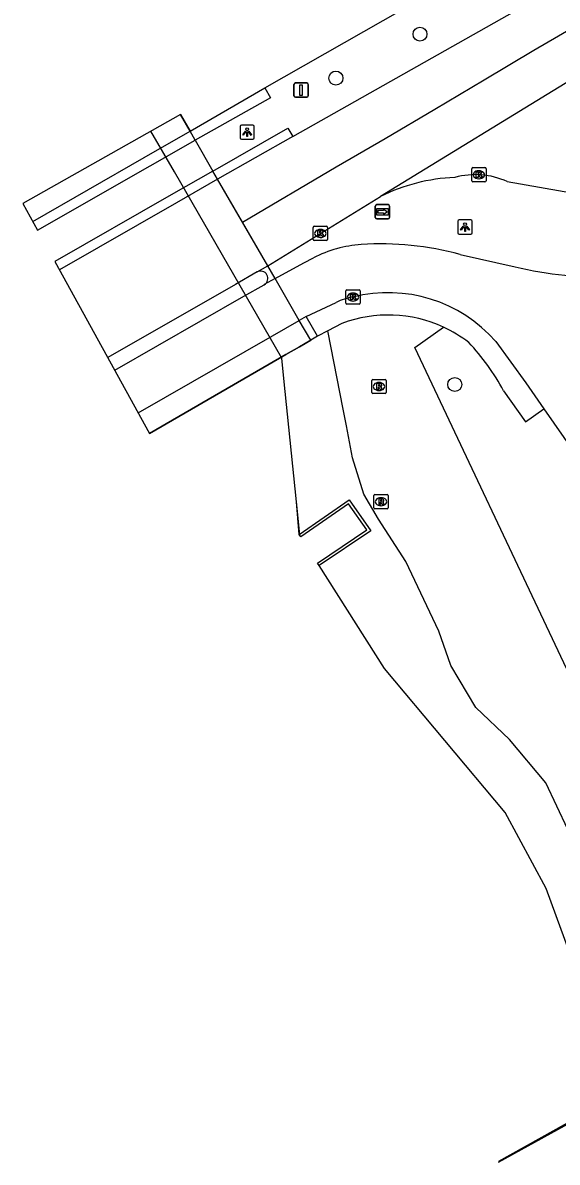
# Model space of a CAD drawing. Extents: x 159040 to 160094, y 381214 to 382518.
# Drawn here: x 159346.9 to 159384.3, y 382245.7 to 382325.5 of the extents above; entities that cross this region are included whole.
import ezdxf

# ---------------------------------------------------------------- set-up
doc = ezdxf.new("R2010")
doc.units = 0
for name, color, linetype in [('IMGEO_Berm_groen', 7, 'Continuous'), ('IMGEO_Boom', 7, 'Continuous'), ('IMGEO_Dek', 7, 'Continuous'), ('IMGEO_Duiker', 7, 'Continuous'), ('IMGEO_Fietspad_gesloten', 7, 'Continuous'), ('IMGEO_Groenvoorziening', 7, 'Continuous'), ('IMGEO_Hek', 7, 'Continuous'), ('IMGEO_Kolk', 7, 'Continuous'), ('IMGEO_Lichtpunt', 7, 'Continuous'), ('IMGEO_Muur', 7, 'Continuous'), ('IMGEO_Rijbaan_lokaal_open', 7, 'Continuous'), ('IMGEO_Rijbaan_regionaal_gesloten', 7, 'Continuous'), ('IMGEO_Rioolput', 7, 'Continuous'), ('IMGEO_Verkeersbordpaal', 7, 'Continuous'), ('IMGEO_Verkeerseiland_gesloten', 7, 'Continuous'), ('IMGEO_Voetpad_gesloten', 7, 'Continuous'), ('IMGEO_Voetpad_open', 7, 'Continuous'), ('IMGEO_Walbescherming', 7, 'Continuous'), ('IMGEO_Waterloop', 7, 'Continuous'), ('IMGEO_Wegwijzer', 7, 'Continuous')]:
    doc.layers.add(name, color=color, linetype=linetype)

msp = doc.modelspace()

# ---------------------------------------------------------------- linework, layer by layer
at = {"layer": 'IMGEO_Berm_groen'}
for points in [[(159358.984, 382317.275), (159360.217, 382315.11)], [(159364.574, 382307.584), (159364.061, 382308.47)], [(159364.574, 382307.584), (159364.061, 382308.47)]]:
    msp.add_lwpolyline(points, dxfattribs=at)
at = {"layer": 'IMGEO_Boom'}
for centre in [(159374.71, 382324.691), (159368.828, 382321.618), (159377.141, 382300.162)]:
    msp.add_circle(centre, 0.489, dxfattribs=at)
at = {"layer": 'IMGEO_Dek'}
for points in [[(159357.958, 382319.063), (159346.926, 382312.832), (159347.957, 382310.961), (159355.833, 382315.471), (159358.984, 382317.275), (159358.624, 382317.908)], [(159355.799, 382296.732), (159365.333, 382302.258), (159366.279, 382302.806), (159367.063, 382303.261), (159366.264, 382304.649), (159364.574, 382307.584), (159364.061, 382308.47), (159360.553, 382314.535), (159360.217, 382315.11), (159357.298, 382313.433), (159349.169, 382308.762)]]:
    msp.add_lwpolyline(points, close=True, dxfattribs=at)
at = {"layer": 'IMGEO_Duiker'}
msp.add_lwpolyline([(159398.045, 382255.699), (159396.879, 382255.05), (159392.615, 382252.676), (159389.084, 382250.711), (159387.811, 382250), (159380.201, 382245.75)], dxfattribs=at)
at = {"layer": 'IMGEO_Fietspad_gesloten'}
for points in [[(159364.574, 382307.584), (159366.587, 382308.685), (159367.259, 382309.02)], [(159377.519, 382309.27), (159381.369, 382308.41)], [(159364.574, 382307.584), (159363.819, 382307.152)], [(159366.264, 382304.649), (159364.574, 382307.584)], [(159353.353, 382301.169), (159362.398, 382306.34), (159363.798, 382307.14), (159363.819, 382307.152)], [(159366.736, 382304.919), (159368.843, 382305.903)], [(159366.736, 382304.919), (159366.264, 382304.649)], [(159355.007, 382298.169), (159364.39, 382303.57), (159366.264, 382304.649)], [(159380.008, 382303.174), (159382.104, 382300.278), (159383.376, 382298.454)], [(159383.376, 382298.454), (159387.567, 382292.444)]]:
    msp.add_lwpolyline(points, dxfattribs=at)
for centre, radius, start, end in [((159371.158, 382301.571), 8.408, 93.81013, 117.62702), ((159372.007, 382289.037), 20.97, 74.76128, 93.85033), ((159386.53, 382328.491), 20.733, 255.58514, 275.05721), ((159372.488, 382296.605), 9.985, 41.13668, 104.27753), ((159370.556, 382302.592), 3.728, 98.19549, 117.36068)]:
    msp.add_arc(centre, radius, start, end, dxfattribs=at)
at = {"layer": 'IMGEO_Groenvoorziening'}
for points in [[(159395.205, 382258.594), (159374.36, 382302.742), (159376.349, 382304.177)], [(159385.05, 382269.009), (159383.506, 382272.28), (159380.962, 382275.315), (159378.608, 382277.551), (159376.869, 382280.478), (159376.016, 382282.898), (159373.708, 382287.764), (159371.799, 382290.731), (159370.784, 382292.482), (159369.978, 382295.037), (159369.562, 382297.257), (159369.341, 382298.437), (159368.264, 382303.921)]]:
    msp.add_lwpolyline(points, dxfattribs=at)
at = {"layer": 'IMGEO_Hek'}
for points in [[(159366.279, 382302.806), (159365.333, 382302.258)], [(159367.063, 382303.261), (159366.279, 382302.806)], [(159365.333, 382302.258), (159355.799, 382296.732)]]:
    msp.add_lwpolyline(points, dxfattribs=at)
at = {"layer": 'IMGEO_Kolk'}
for p, q in [((159378.329, 382314.419), (159378.329, 382315.271)), ((159378.404, 382315.345), (159379.256, 382315.345)), ((159379.33, 382315.271), (159379.33, 382314.419)), ((159378.84, 382314.565), (159378.815, 382314.565)), ((159378.817, 382315.125), (159378.842, 382315.125)), ((159379.256, 382314.345), (159378.404, 382314.345)), ((159367.24, 382310.31), (159367.24, 382311.162)), ((159367.315, 382311.236), (159368.167, 382311.236)), ((159367.728, 382311.016), (159367.753, 382311.016)), ((159368.241, 382311.162), (159368.241, 382310.31)), ((159368.167, 382310.236), (159367.315, 382310.236)), ((159367.751, 382310.456), (159367.726, 382310.456)), ((159369.524, 382305.856), (159369.524, 382306.708)), ((159369.599, 382306.782), (159370.451, 382306.782)), ((159370.012, 382306.562), (159370.037, 382306.562)), ((159370.525, 382306.708), (159370.525, 382305.856)), ((159370.451, 382305.782), (159369.599, 382305.782)), ((159370.035, 382306.002), (159370.01, 382306.002))]:
    msp.add_line(p, q, dxfattribs=at)
for points in [[(159378.329, 382314.419), (159378.329, 382315.271)], [(159378.404, 382315.345), (159379.256, 382315.345)], [(159379.33, 382315.271), (159379.33, 382314.419)], [(159378.65, 382315.045), (159378.773, 382315.045), (159378.773, 382314.894), (159378.903, 382315.045), (159379.067, 382315.045), (159378.921, 382314.894), (159379.074, 382314.645), (159378.922, 382314.645), (159378.837, 382314.809), (159378.773, 382314.742), (159378.773, 382314.645), (159378.65, 382314.645), (159378.65, 382315.045)], [(159379.256, 382314.345), (159378.404, 382314.345)], [(159367.24, 382310.31), (159367.24, 382311.162)], [(159367.315, 382311.236), (159368.167, 382311.236)], [(159367.561, 382310.936), (159367.684, 382310.936), (159367.684, 382310.785), (159367.814, 382310.936), (159367.978, 382310.936), (159367.832, 382310.785), (159367.985, 382310.536), (159367.833, 382310.536), (159367.748, 382310.7), (159367.684, 382310.633), (159367.684, 382310.536), (159367.561, 382310.536), (159367.561, 382310.936)], [(159368.241, 382311.162), (159368.241, 382310.31)], [(159368.167, 382310.236), (159367.315, 382310.236)], [(159369.524, 382305.856), (159369.524, 382306.708)], [(159369.599, 382306.782), (159370.451, 382306.782)], [(159370.525, 382306.708), (159370.525, 382305.856)], [(159370.451, 382305.782), (159369.599, 382305.782)], [(159369.845, 382306.482), (159369.968, 382306.482), (159369.968, 382306.331), (159370.098, 382306.482), (159370.262, 382306.482), (159370.116, 382306.331), (159370.269, 382306.082), (159370.117, 382306.082), (159370.032, 382306.246), (159369.968, 382306.179), (159369.968, 382306.082), (159369.845, 382306.082), (159369.845, 382306.482)]]:
    msp.add_lwpolyline(points, dxfattribs=at)
for centre, start, end in [((159378.406, 382315.269), 91.55205, 178.44795), ((159378.406, 382315.269), 91.55205, 178.44795), ((159379.254, 382315.269), 1.55205, 88.44795), ((159379.254, 382315.269), 1.55205, 88.44795), ((159378.406, 382314.421), 181.55205, 268.44795), ((159378.406, 382314.421), 181.55205, 268.44795), ((159379.254, 382314.421), 271.55205, 358.44795), ((159379.254, 382314.421), 271.55205, 358.44795), ((159367.317, 382311.16), 91.55205, 178.44795), ((159367.317, 382311.16), 91.55205, 178.44795), ((159368.165, 382311.16), 1.55205, 88.44795), ((159368.165, 382311.16), 1.55205, 88.44795), ((159367.317, 382310.312), 181.55205, 268.44795), ((159367.317, 382310.312), 181.55205, 268.44795), ((159368.165, 382310.312), 271.55205, 358.44795), ((159368.165, 382310.312), 271.55205, 358.44795), ((159369.601, 382306.706), 91.55205, 178.44795), ((159369.601, 382306.706), 91.55205, 178.44795), ((159370.449, 382306.706), 1.55205, 88.44795), ((159370.449, 382306.706), 1.55205, 88.44795), ((159369.601, 382305.858), 181.55205, 268.44795), ((159369.601, 382305.858), 181.55205, 268.44795), ((159370.449, 382305.858), 271.55205, 358.44795), ((159370.449, 382305.858), 271.55205, 358.44795)]:
    msp.add_arc(centre, 0.0765, start, end, dxfattribs=at)
for centre, major_axis, ratio, start_param, end_param in [((159378.816, 382314.845), (-0.387, 0.002), 0.722429, 4.712389, 7.853982), ((159378.841, 382314.845), (-0.39, 0.002), 0.717154, 1.570796, 4.712389), ((159367.727, 382310.736), (-0.387, 0.002), 0.722429, 4.712389, 7.853982), ((159367.752, 382310.736), (-0.39, 0.002), 0.717154, 1.570796, 4.712389), ((159370.011, 382306.282), (-0.387, 0.002), 0.722429, 4.712389, 7.853982), ((159370.036, 382306.282), (-0.39, 0.002), 0.717154, 1.570796, 4.712389)]:
    msp.add_ellipse(centre, major_axis=major_axis, ratio=ratio, start_param=start_param, end_param=end_param, dxfattribs=at)
at = {"layer": 'IMGEO_Lichtpunt'}
for p, q in [((159362.12, 382318.234), (159362.12, 382317.427)), ((159362.12, 382318.234), (159362.12, 382317.427)), ((159363.022, 382318.329), (159362.214, 382318.329)), ((159363.022, 382318.329), (159362.214, 382318.329)), ((159363.116, 382317.427), (159363.116, 382318.234)), ((159363.116, 382317.427), (159363.116, 382318.234)), ((159362.214, 382317.333), (159363.022, 382317.333)), ((159362.214, 382317.333), (159363.022, 382317.333)), ((159377.361, 382311.587), (159377.361, 382310.78)), ((159377.361, 382311.587), (159377.361, 382310.78)), ((159378.263, 382311.682), (159377.455, 382311.682)), ((159378.263, 382311.682), (159377.455, 382311.682)), ((159378.357, 382310.78), (159378.357, 382311.587)), ((159378.357, 382310.78), (159378.357, 382311.587)), ((159377.455, 382310.686), (159378.263, 382310.686)), ((159377.455, 382310.686), (159378.263, 382310.686))]:
    msp.add_line(p, q, dxfattribs=at)
for points in [[(159362.494, 382317.898), (159362.533, 382317.87), (159362.345, 382317.608), (159362.307, 382317.635), (159362.494, 382317.898)], [(159362.596, 382317.85), (159362.643, 382317.85), (159362.643, 382317.528), (159362.596, 382317.528), (159362.596, 382317.85)], [(159362.706, 382317.87), (159362.744, 382317.897), (159362.931, 382317.635), (159362.892, 382317.607), (159362.706, 382317.87)], [(159377.735, 382311.251), (159377.774, 382311.223), (159377.586, 382310.961), (159377.548, 382310.988), (159377.735, 382311.251)], [(159377.837, 382311.203), (159377.884, 382311.203), (159377.884, 382310.881), (159377.837, 382310.881), (159377.837, 382311.203)], [(159377.947, 382311.223), (159377.985, 382311.25), (159378.172, 382310.988), (159378.133, 382310.96), (159377.947, 382311.223)]]:
    msp.add_lwpolyline(points, dxfattribs=at)
for centre in [(159362.619, 382318.032), (159377.86, 382311.385)]:
    msp.add_circle(centre, 0.0994, dxfattribs=at)
for centre, start, end in [((159362.214, 382318.234), 90, 180), ((159362.214, 382318.234), 90, 180), ((159363.022, 382318.234), 0, 90), ((159363.022, 382318.234), 0, 90), ((159362.214, 382317.427), 180, 270), ((159362.214, 382317.427), 180, 270), ((159363.022, 382317.427), 270, 0), ((159363.022, 382317.427), 270, 360), ((159377.455, 382311.587), 90, 180), ((159377.455, 382311.587), 90, 180), ((159378.263, 382311.587), 0, 90), ((159378.263, 382311.587), 0, 90), ((159377.455, 382310.78), 180, 270), ((159377.455, 382310.78), 180, 270), ((159378.263, 382310.78), 270, 0), ((159378.263, 382310.78), 270, 360)]:
    msp.add_arc(centre, 0.0946, start, end, dxfattribs=at)
at = {"layer": 'IMGEO_Muur'}
for points in [[(159358.624, 382317.908), (159363.857, 382320.945)], [(159363.857, 382320.945), (159364.256, 382320.24), (159358.984, 382317.275)], [(159347.616, 382311.58), (159355.409, 382316.06), (159358.624, 382317.908)], [(159358.984, 382317.275), (159358.624, 382317.908)], [(159360.217, 382315.11), (159365.473, 382318.107), (159365.803, 382317.528)], [(159365.803, 382317.528), (159360.553, 382314.535)], [(159360.553, 382314.535), (159357.688, 382312.89), (159349.489, 382308.18)], [(159360.553, 382314.535), (159360.217, 382315.11)], [(159366.255, 382289.663), (159369.755, 382292.081), (159371.262, 382289.925), (159367.659, 382287.489)], [(159367.659, 382287.489), (159367.547, 382287.655), (159370.982, 382289.977), (159369.705, 382291.803), (159366.369, 382289.499), (159366.255, 382289.663)]]:
    msp.add_lwpolyline(points, dxfattribs=at)
at = {"layer": 'IMGEO_Rijbaan_lokaal_open'}
msp.add_lwpolyline([(159380.812, 382314.369), (159392.369, 382312.338)], dxfattribs=at)
for centre, radius, start, end in [((159377.658, 382301.871), 12.797, 92.30988, 116.53875), ((159378.583, 382309.504), 5.351, 65.37823, 105.61666)]:
    msp.add_arc(centre, radius, start, end, dxfattribs=at)
at = {"layer": 'IMGEO_Rijbaan_regionaal_gesloten'}
for points in [[(159365.803, 382317.528), (159384.236, 382327.968), (159412.832, 382344.66), (159442.23, 382361.7)], [(159363.857, 382320.945), (159387.494, 382334.43), (159411.042, 382347.662), (159414.567, 382349.651), (159432.739, 382360.234)], [(159362.289, 382311.533), (159368.853, 382315.412), (159372.283, 382317.381), (159375.737, 382319.437), (159379.19, 382321.492), (159382.682, 382323.571), (159386.125, 382325.572)], [(159385.581, 382321.683), (159371.94, 382313.32)], [(159357.958, 382319.063), (159358.624, 382317.908)], [(159362.289, 382311.533), (159360.553, 382314.535)], [(159364.061, 382308.47), (159371.94, 382313.32)], [(159364.061, 382308.47), (159362.289, 382311.533)], [(159363.311, 382308.04), (159364.061, 382308.47)], [(159363.311, 382308.04), (159361.8, 382307.172), (159352.869, 382302.048)]]:
    msp.add_lwpolyline(points, dxfattribs=at)
at = {"layer": 'IMGEO_Rioolput'}
for p, q in [((159371.341, 382299.595), (159371.341, 382300.447)), ((159371.416, 382300.521), (159372.268, 382300.521)), ((159371.829, 382300.301), (159371.854, 382300.301)), ((159372.342, 382300.447), (159372.342, 382299.595)), ((159372.268, 382299.521), (159371.416, 382299.521)), ((159371.852, 382299.741), (159371.827, 382299.741)), ((159371.482, 382291.527), (159371.482, 382292.379)), ((159371.557, 382292.453), (159372.409, 382292.453)), ((159371.97, 382292.233), (159371.995, 382292.233)), ((159372.483, 382292.379), (159372.483, 382291.527)), ((159372.409, 382291.453), (159371.557, 382291.453)), ((159371.993, 382291.673), (159371.968, 382291.673))]:
    msp.add_line(p, q, dxfattribs=at)
for points in [[(159371.341, 382299.595), (159371.341, 382300.447)], [(159371.416, 382300.521), (159372.268, 382300.521)], [(159371.93, 382300.219), (159371.678, 382300.221), (159371.678, 382299.821)], [(159371.856, 382300.14), (159371.802, 382300.14), (159371.802, 382300.059)], [(159372.342, 382300.447), (159372.342, 382299.595)], [(159372.268, 382299.521), (159371.416, 382299.521)], [(159371.678, 382299.821), (159371.802, 382299.821), (159371.802, 382299.983), (159371.813, 382299.983)], [(159371.802, 382300.059), (159371.854, 382300.059)], [(159371.86, 382299.954), (159371.931, 382299.821), (159372.071, 382299.821), (159372.006, 382299.947)], [(159371.482, 382291.527), (159371.482, 382292.379)], [(159371.557, 382292.453), (159372.409, 382292.453)], [(159372.071, 382292.151), (159371.819, 382292.153), (159371.819, 382291.753)], [(159372.483, 382292.379), (159372.483, 382291.527)], [(159372.409, 382291.453), (159371.557, 382291.453)], [(159371.819, 382291.753), (159371.943, 382291.753), (159371.943, 382291.915), (159371.954, 382291.915)], [(159371.997, 382292.072), (159371.943, 382292.072), (159371.943, 382291.991)], [(159371.943, 382291.991), (159371.995, 382291.991)], [(159372.001, 382291.886), (159372.072, 382291.753), (159372.212, 382291.753), (159372.147, 382291.879)]]:
    msp.add_lwpolyline(points, dxfattribs=at)
for centre, radius, start, end in [((159371.418, 382300.445), 0.0765, 91.55205, 178.44795), ((159371.418, 382300.445), 0.0765, 91.55205, 178.44795), ((159371.862, 382300.044), 0.0964, 77.00612, 93.18647), ((159371.876, 382300.101), 0.0378, 276.66336, 79.67722), ((159371.929, 382300.109), 0.109, 350.36119, 89.41601), ((159372.266, 382300.445), 0.0765, 1.55205, 88.44795), ((159372.266, 382300.445), 0.0765, 1.55205, 88.44795), ((159371.418, 382299.597), 0.0765, 181.55205, 268.44795), ((159371.418, 382299.597), 0.0765, 181.55205, 268.44795), ((159371.812, 382299.93), 0.0533, 26.02933, 88.69889), ((159371.838, 382300.248), 0.19, 274.7715, 282.96867), ((159371.927, 382300.109), 0.112, 277.58423, 350.98172), ((159371.911, 382299.894), 0.108, 29.51342, 73.79051), ((159372.266, 382299.597), 0.0765, 271.55205, 358.44795), ((159372.266, 382299.597), 0.0765, 271.55205, 358.44795), ((159371.559, 382292.377), 0.0765, 91.55205, 178.44795), ((159371.559, 382292.377), 0.0765, 91.55205, 178.44795), ((159372.07, 382292.041), 0.109, 350.36119, 89.41601), ((159372.407, 382292.377), 0.0765, 1.55205, 88.44795), ((159372.407, 382292.377), 0.0765, 1.55205, 88.44795), ((159371.559, 382291.529), 0.0765, 181.55205, 268.44795), ((159371.559, 382291.529), 0.0765, 181.55205, 268.44795), ((159371.953, 382291.862), 0.0533, 26.02933, 88.69889), ((159371.979, 382292.18), 0.19, 274.7715, 282.96867), ((159372.003, 382291.976), 0.0964, 77.00612, 93.18647), ((159372.017, 382292.033), 0.0378, 276.66336, 79.67722), ((159372.068, 382292.041), 0.112, 277.58423, 350.98172), ((159372.052, 382291.826), 0.108, 29.51342, 73.79051), ((159372.407, 382291.529), 0.0765, 271.55205, 358.44795), ((159372.407, 382291.529), 0.0765, 271.55205, 358.44795)]:
    msp.add_arc(centre, radius, start, end, dxfattribs=at)
for centre, major_axis, ratio, start_param, end_param in [((159371.828, 382300.021), (-0.387, 0.002), 0.722429, 4.712389, 7.853982), ((159371.853, 382300.021), (-0.39, 0.002), 0.717154, 1.570796, 4.712389), ((159371.969, 382291.953), (-0.387, 0.002), 0.722429, 4.712389, 7.853982), ((159371.994, 382291.953), (-0.39, 0.002), 0.717154, 1.570796, 4.712389)]:
    msp.add_ellipse(centre, major_axis=major_axis, ratio=ratio, start_param=start_param, end_param=end_param, dxfattribs=at)
at = {"layer": 'IMGEO_Verkeersbordpaal'}
for p, q in [((159365.895, 382320.378), (159365.895, 382321.178)), ((159365.895, 382321.178), (159365.895, 382320.378)), ((159365.995, 382321.278), (159366.785, 382321.278)), ((159366.785, 382321.278), (159365.995, 382321.278)), ((159366.885, 382321.178), (159366.885, 382320.378)), ((159366.885, 382320.378), (159366.885, 382321.178)), ((159366.785, 382320.278), (159365.995, 382320.278)), ((159365.995, 382320.278), (159366.785, 382320.278))]:
    msp.add_line(p, q, dxfattribs=at)
msp.add_lwpolyline([(159366.315, 382321.153), (159366.465, 382321.153), (159366.465, 382320.403), (159366.315, 382320.403), (159366.315, 382321.153)], dxfattribs=at)
for centre, start, end in [((159365.995, 382321.178), 90, 180), ((159365.995, 382321.178), 90, 180), ((159366.785, 382321.178), 0, 90), ((159366.785, 382321.178), 360, 90), ((159365.995, 382320.378), 180, 270), ((159365.995, 382320.378), 180, 270), ((159366.785, 382320.378), 270, 0), ((159366.785, 382320.378), 270, 0)]:
    msp.add_arc(centre, 0.1, start, end, dxfattribs=at)
at = {"layer": 'IMGEO_Verkeerseiland_gesloten'}
msp.add_arc((159363.557, 382307.591), 0.512, 300.80865, 118.73669, dxfattribs=at)
at = {"layer": 'IMGEO_Voetpad_gesloten'}
for points in [[(159367.534, 382303.535), (159366.736, 382304.919)], [(159367.534, 382303.535), (159367.063, 382303.261), (159366.264, 382304.649)]]:
    msp.add_lwpolyline(points, dxfattribs=at)
at = {"layer": 'IMGEO_Voetpad_open'}
for points in [[(159369.245, 382304.44), (159368.264, 382303.921)], [(159368.264, 382303.921), (159367.534, 382303.535)], [(159380.559, 382299.715), (159382.09, 382297.557), (159383.376, 382298.454)]]:
    msp.add_lwpolyline(points, dxfattribs=at)
for centre, radius, start, end in [((159372.481, 382295.785), 9.24, 65.25718, 110.50242), ((159372.451, 382295.738), 9.296, 52.46278, 65.20977), ((159366.29, 382292.017), 16.213, 28.34667, 43.16822)]:
    msp.add_arc(centre, radius, start, end, dxfattribs=at)
at = {"layer": 'IMGEO_Walbescherming'}
msp.add_lwpolyline([(159366.313, 382289.629), (159366.075, 382291.955), (159365.192, 382300.575), (159365.046, 382301.998), (159357.54, 382315.048), (159355.884, 382317.892)], dxfattribs=at)
at = {"layer": 'IMGEO_Waterloop'}
for points in [[(159366.255, 382289.663), (159366.075, 382291.955), (159365.192, 382300.575), (159365.046, 382301.998), (159357.54, 382315.048), (159355.884, 382317.892)], [(159388.514, 382250.285), (159386.783, 382254.762), (159385.546, 382259.381), (159383.54, 382264.875), (159380.662, 382270.185), (159372.222, 382280.268), (159367.659, 382287.489)], [(159380.201, 382245.705), (159388.514, 382250.285)]]:
    msp.add_lwpolyline(points, dxfattribs=at)
at = {"layer": 'IMGEO_Wegwijzer'}
for p, q in [((159371.584, 382311.857), (159371.584, 382312.657)), ((159371.584, 382312.657), (159371.584, 382311.857)), ((159371.684, 382312.757), (159372.474, 382312.757)), ((159372.474, 382312.757), (159371.684, 382312.757)), ((159372.574, 382312.657), (159372.574, 382311.857)), ((159372.574, 382311.857), (159372.574, 382312.657)), ((159372.474, 382311.757), (159371.684, 382311.757)), ((159371.684, 382311.757), (159372.474, 382311.757))]:
    msp.add_line(p, q, dxfattribs=at)
for points in [[(159371.685, 382312.489), (159372.473, 382312.489), (159372.473, 382312.025), (159371.685, 382312.025), (159371.685, 382312.489)], [(159371.75, 382312.341), (159371.75, 382312.257), (159371.75, 382312.173), (159372.161, 382312.173), (159372.161, 382312.09), (159372.408, 382312.257), (159372.161, 382312.424), (159372.161, 382312.341), (159371.75, 382312.341)]]:
    msp.add_lwpolyline(points, dxfattribs=at)
for centre, start, end in [((159371.684, 382312.657), 90, 180), ((159371.684, 382312.657), 90, 180), ((159372.474, 382312.657), 0, 90), ((159372.474, 382312.657), 360, 90), ((159371.684, 382311.857), 180, 270), ((159371.684, 382311.857), 180, 270), ((159372.474, 382311.857), 270, 0), ((159372.474, 382311.857), 270, 0)]:
    msp.add_arc(centre, 0.1, start, end, dxfattribs=at)

doc.saveas('drawing.dxf')
